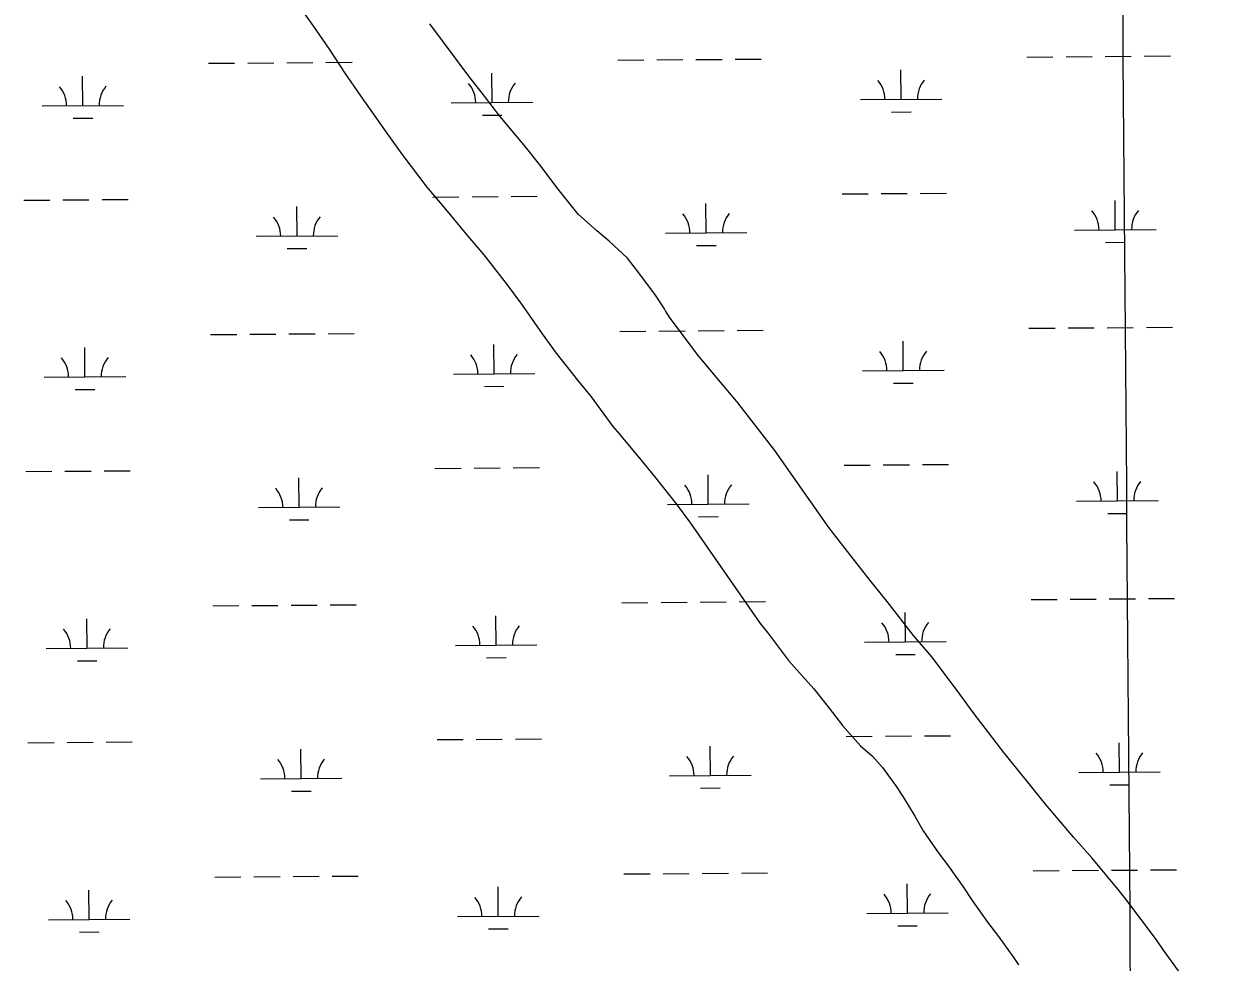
# Model space of a CAD drawing. Extents: x 3540316 to 3578335, y 553172 to 578787.
# Drawn here: x 3564157 to 3565614, y 571359 to 572509 of the extents above; entities that cross this region are included whole.
import ezdxf

# ---------------------------------------------------------------- set-up
doc = ezdxf.new("R2010")
doc.units = 0
for name, color, linetype in [('V-GRID-MAJR', 7, 'Continuous'), ('V-SITE-VEGE', 7, 'Continuous'), ('V-WETL-SWMP', 7, 'Continuous')]:
    doc.layers.add(name, color=color, linetype=linetype)

msp = doc.modelspace()

# ---------------------------------------------------------------- linework, layer by layer
at = {"layer": 'V-GRID-MAJR'}
msp.add_spline([(3565613.881, 558735.9), (3565566.3000000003, 564793.708), (3565518.696, 570854.601), (3565471.092, 576915.511), (3565471.068, 576918.577)], degree=3, dxfattribs=at)
at = {"layer": 'V-SITE-VEGE'}
for p, q in [((3564481.253, 572550.63), (3564511.901, 572507.3810000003)), ((3564703.366, 572445.115), (3564655.49, 572509.419)), ((3564511.901, 572507.3810000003), (3564531.975, 572478.176)), ((3564531.975, 572478.176), (3564550.9560000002, 572448.957)), ((3564550.9560000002, 572448.957), (3564570.468, 572420.838)), ((3564722.2800000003, 572420.81), (3564703.366, 572445.115)), ((3564570.468, 572420.838), (3564600.563, 572378.125)), ((3564741.197, 572395.959), (3564722.2800000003, 572420.81)), ((3564771.1920000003, 572360.345), (3564741.197, 572395.959)), ((3564600.563, 572378.125), (3564621.174, 572349.478)), ((3564621.174, 572349.478), (3564651.786, 572308.954)), ((3564791.764, 572334.4230000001), (3564771.1920000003, 572360.345)), ((3564811.247, 572308.487), (3564791.764, 572334.4230000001)), ((3564651.786, 572308.954), (3564672.333, 572284.6730000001)), ((3564837.3710000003, 572276.096), (3564811.247, 572308.487)), ((3564672.333, 572284.6730000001), (3564701.781, 572249.05)), ((3564860.051, 572255.6670000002), (3564837.3710000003, 572276.096)), ((3564701.781, 572249.05), (3564721.77, 572225.852)), ((3564875.523, 572242.781), (3564860.051, 572255.6670000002)), ((3564897.664, 572221.797), (3564875.523, 572242.781)), ((3564721.77, 572225.852), (3564750.143, 572189.1240000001)), ((3564911.5700000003, 572203.976), (3564897.664, 572221.797)), ((3564932.167, 572176.4180000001), (3564911.5700000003, 572203.976)), ((3564750.143, 572189.1240000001), (3564767.954, 572165.348)), ((3564943.327, 572159.647), (3564932.167, 572176.4180000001)), ((3564767.954, 572165.348), (3564793.044, 572129.1190000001)), ((3564944.449, 572157.48), (3564943.327, 572159.647)), ((3564950.04, 572148.274), (3564944.449, 572157.48)), ((3564985.095, 572102.356), (3564950.04, 572148.274)), ((3564793.044, 572129.1190000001), (3564810.307, 572105.336)), ((3564810.307, 572105.336), (3564836.441, 572072.3960000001)), ((3565011.767, 572069.971), (3564985.095, 572102.356)), ((3564836.441, 572072.3960000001), (3564853.114, 572051.881)), ((3565031.7630000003, 572046.226), (3565011.767, 572069.971)), ((3564853.114, 572051.881), (3564879.841, 572015.672)), ((3565078.486, 571986.2750000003), (3565031.7630000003, 572046.226)), ((3564879.841, 572015.672), (3564888.1720000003, 572005.963)), ((3564888.1720000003, 572005.963), (3564914.2800000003, 571974.661)), ((3565144.813, 571891.654), (3565078.486, 571986.2750000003)), ((3564914.2800000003, 571974.661), (3564930.955, 571954.1460000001)), ((3564930.955, 571954.1460000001), (3564957.64, 571920.67)), ((3564957.64, 571920.67), (3564974.907, 571896.886)), ((3564974.907, 571896.886), (3565060.747, 571774.1460000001)), ((3565164.838, 571865.726), (3565144.813, 571891.6540000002)), ((3565195.4250000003, 571826.8430000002), (3565164.838, 571865.726)), ((3565216.544, 571800.931), (3565195.4250000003, 571826.8430000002)), ((3565248.806, 571759.341), (3565216.544, 571800.931)), ((3565060.747, 571774.1460000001), (3565069.643, 571762.804)), ((3565069.643, 571762.804), (3565095.247, 571728.7660000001)), ((3565271.0270000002, 571732.899), (3565248.806, 571759.341)), ((3565095.247, 571728.7660000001), (3565126.326, 571693.7100000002)), ((3565302.1890000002, 571691.841), (3565271.0270000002, 571732.899)), ((3565126.326, 571693.7100000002), (3565145.2290000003, 571669.952)), ((3565321.684, 571664.813), (3565302.1890000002, 571691.841)), ((3565145.2290000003, 571669.952), (3565161.365, 571648.884)), ((3565359.517, 571615.657), (3565321.684, 571664.813)), ((3565161.365, 571648.884), (3565183.561, 571624.08)), ((3565183.561, 571624.08), (3565198.487, 571611.186)), ((3565198.487, 571611.186), (3565210.699, 571597.161)), ((3565388.973, 571579.487), (3565359.517, 571615.657)), ((3565210.699, 571597.161), (3565226.852, 571575)), ((3565410.653, 571552.493), (3565388.973, 571579.487)), ((3565226.852, 571575), (3565236.342, 571560.392)), ((3565236.342, 571560.392), (3565250.318, 571537.655)), ((3565445.0840000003, 571512.024), (3565410.653, 571552.493)), ((3565250.318, 571537.655), (3565260.4, 571519.778)), ((3565260.4, 571519.778), (3565278.7970000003, 571493.281)), ((3565467.842, 571486.135), (3565445.0840000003, 571512.024)), ((3565278.7970000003, 571493.281), (3565291.593, 571476.534)), ((3565291.593, 571476.534), (3565309.429, 571451.123)), ((3565499.512, 571447.813), (3565467.842, 571486.135)), ((3565309.429, 571451.123), (3565320.589, 571434.352)), ((3565508.964, 571435.935), (3565499.512, 571447.813)), ((3565320.589, 571434.352), (3565339.5330000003, 571407.863)), ((3565546.802, 571386.234), (3565508.964, 571435.935)), ((3565339.5330000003, 571407.863), (3565352.892, 571390.033)), ((3565352.892, 571390.033), (3565371.825, 571364.091)), ((3565555.179, 571373.245), (3565546.802, 571386.234)), ((3565583.58, 571334.331), (3565555.179, 571373.245)), ((3565371.825, 571364.091), (3565377.41, 571355.432))]:
    msp.add_line(p, q, dxfattribs=at)
at = {"layer": 'V-WETL-SWMP'}
for p, q in [((3564885.832343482, 572464.7808766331), (3564917.831392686, 572465.0275529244)), ((3564933.8309172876, 572465.1508910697), (3564965.8299664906, 572465.3975673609)), ((3564981.829491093, 572465.5209055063), (3565013.828540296, 572465.7675817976)), ((3565029.8280648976, 572465.8909199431), (3565061.827114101, 572466.1375962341)), ((3565387.7254305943, 572468.6499017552), (3565419.7244797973, 572468.8965780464)), ((3565435.7240043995, 572469.0199161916), (3565467.723053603, 572469.2665924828)), ((3565483.7225782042, 572469.3899306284), (3565515.721627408, 572469.6366069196)), ((3565531.7211520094, 572469.759945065), (3565563.720201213, 572470.006621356)), ((3564383.93925637, 572460.9118515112), (3564415.9383055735, 572461.1585278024)), ((3564431.9378301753, 572461.2818659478), (3564463.9368793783, 572461.528542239)), ((3564479.9364039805, 572461.6518803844), (3564511.935453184, 572461.8985566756)), ((3564527.934977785, 572462.0218948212), (3564559.934026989, 572462.2685711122)), ((3565233.52917469, 572416.7177214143), (3565233.2516643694, 572452.7166481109)), ((3564229.7430004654, 572408.9796711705), (3564229.4654901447, 572444.9785978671)), ((3564731.636087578, 572412.8486962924), (3564731.358577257, 572448.847622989)), ((3564179.7444860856, 572408.5942394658), (3564279.741514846, 572409.3651028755)), ((3564681.6375731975, 572412.4632645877), (3564781.6346019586, 572413.2341279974)), ((3565183.53066031, 572416.3322897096), (3565283.527689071, 572417.1031531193)), ((3564217.8623087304, 572393.4566276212), (3564241.8615956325, 572393.6416348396)), ((3564719.7553958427, 572397.3256527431), (3564743.7546827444, 572397.5106599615)), ((3565221.6484829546, 572401.194677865), (3565245.6477698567, 572401.3796850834)), ((3564157.2270030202, 572292.985237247), (3564189.226052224, 572293.2319135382)), ((3564205.2255768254, 572293.355251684), (3564237.224626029, 572293.6019279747)), ((3564253.2241506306, 572293.7252661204), (3564285.223199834, 572293.9719424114)), ((3564659.1200901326, 572296.854262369), (3564691.119139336, 572297.1009386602)), ((3564707.118663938, 572297.2242768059), (3564739.1177131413, 572297.4709530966)), ((3564755.1172377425, 572297.5942912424), (3564787.1162869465, 572297.8409675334)), ((3565161.013177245, 572300.7232874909), (3565193.012226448, 572300.9699637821)), ((3565209.01175105, 572301.0933019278), (3565241.010800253, 572301.3399782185)), ((3565257.010324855, 572301.4633163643), (3565289.0093740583, 572301.7099926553)), ((3565496.205139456, 572256.8758616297), (3565495.9276291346, 572292.8747883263)), ((3564492.418965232, 572249.1378113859), (3564492.1414549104, 572285.1367380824)), ((3564994.312052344, 572253.0068365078), (3564994.0345420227, 572289.0057632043)), ((3564442.4204508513, 572248.7523796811), (3564542.417479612, 572249.5232430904)), ((3564944.313537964, 572252.621404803), (3565044.310566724, 572253.3922682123)), ((3565446.2066250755, 572256.490429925), (3565546.203653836, 572257.2612933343)), ((3564480.5382734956, 572233.6147678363), (3564504.537560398, 572233.7997750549)), ((3564982.431360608, 572237.4837929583), (3565006.4306475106, 572237.6688001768)), ((3565484.3244477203, 572241.3528180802), (3565508.3237346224, 572241.5378252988)), ((3564888.39680865, 572132.1157950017), (3564920.395857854, 572132.362471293)), ((3564936.3953824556, 572132.4858094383), (3564968.394431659, 572132.7324857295)), ((3564984.3939562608, 572132.8558238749), (3565016.3930054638, 572133.1025001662)), ((3565032.3925300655, 572133.2258383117), (3565064.391579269, 572133.4725146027)), ((3565390.2898957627, 572135.9848201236), (3565422.288944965, 572136.2314964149)), ((3565438.2884695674, 572136.3548345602), (3565470.287518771, 572136.6015108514)), ((3565486.287043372, 572136.7248489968), (3565518.286092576, 572136.9715252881)), ((3565534.2856171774, 572137.0948634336), (3565566.284666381, 572137.3415397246)), ((3564386.503721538, 572128.2467698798), (3564418.5027707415, 572128.493446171)), ((3564434.5022953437, 572128.6167843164), (3564466.501344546, 572128.8634606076)), ((3564482.5008691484, 572128.986798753), (3564514.499918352, 572129.2334750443)), ((3564530.499442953, 572129.3568131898), (3564562.498492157, 572129.6034894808)), ((3564734.2005527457, 572080.183614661), (3564733.9230424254, 572116.1825413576)), ((3565236.0936398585, 572084.0526397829), (3565235.8161295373, 572120.0515664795)), ((3564232.3074656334, 572076.3145895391), (3564232.0299553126, 572112.3135162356)), ((3564182.3089512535, 572075.9291578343), (3564282.3059800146, 572076.700021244)), ((3564684.2020383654, 572079.7981829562), (3564784.1990671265, 572080.569046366)), ((3565186.0951254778, 572083.6672080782), (3565286.092154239, 572084.4380714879)), ((3564220.4267738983, 572060.7915459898), (3564244.4260608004, 572060.9765532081)), ((3564722.3198610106, 572064.6605711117), (3564746.319147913, 572064.8455783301)), ((3565224.2129481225, 572068.5295962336), (3565248.2122350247, 572068.714603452)), ((3564159.791468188, 571960.3201556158), (3564191.790517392, 571960.566831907)), ((3564207.7900419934, 571960.6901700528), (3564239.7890911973, 571960.9368463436)), ((3564255.7886157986, 571961.0601844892), (3564287.787665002, 571961.3068607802)), ((3564661.684555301, 571964.1891807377), (3564693.683604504, 571964.4358570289)), ((3564709.6831291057, 571964.5591951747), (3564741.682178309, 571964.8058714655)), ((3564757.6817029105, 571964.9292096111), (3564789.6807521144, 571965.1758859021)), ((3564996.876517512, 571920.3417548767), (3564996.5990071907, 571956.3406815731)), ((3565163.577642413, 571968.0582058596), (3565195.5766916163, 571968.304882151)), ((3565211.576216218, 571968.4282202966), (3565243.575265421, 571968.6748965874)), ((3565259.574790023, 571968.7982347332), (3565291.5738392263, 571969.0449110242)), ((3565498.769604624, 571924.2107799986), (3565498.4920943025, 571960.209706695)), ((3564494.9834304, 571916.4727297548), (3564494.7059200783, 571952.4716564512)), ((3564444.9849160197, 571916.0872980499), (3564544.98194478, 571916.8581614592)), ((3564946.878003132, 571919.9563231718), (3565046.8750318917, 571920.7271865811)), ((3565448.7710902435, 571923.8253482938), (3565548.7681190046, 571924.596211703)), ((3564483.1027386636, 571900.9496862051), (3564507.102025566, 571901.1346934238)), ((3564984.9958257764, 571904.818711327), (3565008.9951126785, 571905.0037185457)), ((3565486.8889128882, 571908.6877364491), (3565510.8881997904, 571908.8727436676)), ((3564389.068186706, 571795.5816882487), (3564421.0672359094, 571795.8283645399)), ((3564437.0667605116, 571795.9517026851), (3564469.0658097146, 571796.1983789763)), ((3564485.0653343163, 571796.3217171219), (3564517.06438352, 571796.5683934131)), ((3564533.063908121, 571796.6917315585), (3564565.062957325, 571796.9384078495)), ((3564890.9612738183, 571799.4507133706), (3564922.9603230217, 571799.6973896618)), ((3564938.9598476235, 571799.820727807), (3564970.958896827, 571800.0674040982)), ((3564986.9584214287, 571800.1907422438), (3565018.9574706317, 571800.437418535)), ((3565034.9569952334, 571800.5607566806), (3565066.956044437, 571800.8074329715)), ((3565392.8543609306, 571803.3197384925), (3565424.8534101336, 571803.5664147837)), ((3565440.8529347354, 571803.689752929), (3565472.851983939, 571803.9364292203)), ((3565488.85150854, 571804.0597673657), (3565520.850557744, 571804.3064436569)), ((3565536.850082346, 571804.4297818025), (3565568.849131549, 571804.6764580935)), ((3564736.765017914, 571747.5185330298), (3564736.4875075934, 571783.5174597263)), ((3565238.6581050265, 571751.3875581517), (3565238.380594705, 571787.3864848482)), ((3564234.8719308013, 571743.6495079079), (3564234.594420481, 571779.6484346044)), ((3565188.6595906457, 571751.0021264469), (3565288.656619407, 571751.7729898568)), ((3564184.8734164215, 571743.2640762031), (3564284.8704451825, 571744.0349396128)), ((3564686.7665035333, 571747.133101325), (3564786.7635322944, 571747.9039647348)), ((3564222.9912390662, 571728.1264643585), (3564246.990525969, 571728.3114715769)), ((3564724.8843261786, 571731.9954894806), (3564748.8836130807, 571732.1804966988)), ((3565226.7774132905, 571735.8645146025), (3565250.7767001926, 571736.0495218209)), ((3565166.142107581, 571635.3931242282), (3565198.1411567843, 571635.6398005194)), ((3565214.140681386, 571635.7631386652), (3565246.139730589, 571636.009814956)), ((3565262.1392551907, 571636.1331531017), (3565294.138304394, 571636.3798293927)), ((3564162.3559333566, 571627.6550739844), (3564194.35498256, 571627.9017502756)), ((3564210.3545071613, 571628.0250884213), (3564242.3535563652, 571628.2717647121)), ((3564258.3530809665, 571628.3951028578), (3564290.35213017, 571628.6417791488)), ((3564664.249020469, 571631.5240991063), (3564696.2480696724, 571631.7707753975)), ((3564712.2475942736, 571631.8941135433), (3564744.246643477, 571632.1407898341)), ((3564760.2461680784, 571632.2641279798), (3564792.2452172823, 571632.5108042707)), ((3564999.44098268, 571587.6766732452), (3564999.1634723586, 571623.6755999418)), ((3565501.3340697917, 571591.5456983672), (3565501.056559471, 571627.5446250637)), ((3564497.547895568, 571583.8076481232), (3564497.2703852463, 571619.8065748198)), ((3565451.3355554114, 571591.1602666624), (3565551.3325841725, 571591.9311300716)), ((3564447.5493811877, 571583.4222164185), (3564547.546409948, 571584.1930798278)), ((3564949.4424683, 571587.2912415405), (3565049.4394970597, 571588.0621049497)), ((3564485.667203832, 571568.2846045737), (3564509.666490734, 571568.4696117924)), ((3564987.5602909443, 571572.1536296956), (3565011.5595778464, 571572.3386369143)), ((3565489.453378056, 571576.0226548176), (3565513.452664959, 571576.2076620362)), ((3564391.6326518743, 571462.9166066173), (3564423.6317010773, 571463.1632829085)), ((3564439.6312256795, 571463.2866210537), (3564471.6302748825, 571463.5332973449)), ((3564487.6297994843, 571463.6566354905), (3564519.6288486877, 571463.9033117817)), ((3564535.628373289, 571464.0266499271), (3564567.627422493, 571464.2733262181)), ((3564893.525738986, 571466.7856317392), (3564925.52478819, 571467.0323080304)), ((3564941.5243127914, 571467.1556461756), (3564973.523361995, 571467.4023224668)), ((3564989.5228865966, 571467.5256606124), (3565021.5219357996, 571467.7723369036)), ((3565037.521460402, 571467.895675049), (3565069.520509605, 571468.14235134)), ((3565395.4188260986, 571470.6546568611), (3565427.4178753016, 571470.9013331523)), ((3565443.4173999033, 571471.0246712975), (3565475.4164491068, 571471.2713475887)), ((3565491.415973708, 571471.3946857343), (3565523.415022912, 571471.6413620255)), ((3565539.4145475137, 571471.764700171), (3565571.413596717, 571472.011376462)), ((3564237.4363959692, 571410.9844262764), (3564237.158885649, 571446.983352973)), ((3564739.329483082, 571414.8534513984), (3564739.0519727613, 571450.8523780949)), ((3565241.2225701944, 571418.7224765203), (3565240.945059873, 571454.7214032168)), ((3565191.224055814, 571418.3370448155), (3565291.2210845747, 571419.1079082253)), ((3564187.4378815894, 571410.5989945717), (3564287.4349103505, 571411.3698579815)), ((3564689.3309687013, 571414.4680196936), (3564789.3279974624, 571415.2388831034)), ((3565229.3418784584, 571403.199432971), (3565253.3411653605, 571403.3844401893)), ((3564225.555704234, 571395.4613827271), (3564249.554991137, 571395.6463899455)), ((3564727.4487913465, 571399.330407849), (3564751.4480782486, 571399.5154150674))]:
    msp.add_line(p, q, dxfattribs=at)
for centre, radius, start, end in [((3564676.391132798, 572412.897637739), 35.24628790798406, 359.6698565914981, 41.21351492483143), ((3564786.8737222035, 572413.7493329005), 35.24628790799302, 139.6698534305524, 181.21351176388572), ((3565178.2842199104, 572416.7666628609), 35.24628790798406, 359.6698565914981, 41.21351492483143), ((3565288.7668093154, 572417.6183580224), 35.24628790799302, 139.6698534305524, 181.21351176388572), ((3564174.4980456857, 572409.028612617), 35.24628790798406, 359.6698565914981, 41.21351492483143), ((3564284.9806350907, 572409.8803077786), 35.24628790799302, 139.6698534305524, 181.21351176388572), ((3564939.0670975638, 572253.0557779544), 35.24628790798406, 359.6698565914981, 41.21351492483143), ((3565049.549686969, 572253.907473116), 35.24628790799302, 139.6698534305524, 181.21351176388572), ((3565440.960184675, 572256.9248030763), 35.24628790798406, 359.6698565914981, 41.21351492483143), ((3565551.4427740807, 572257.7764982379), 35.24628790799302, 139.6698534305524, 181.21351176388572), ((3564437.1740104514, 572249.1867528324), 35.24628790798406, 359.6698565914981, 41.21351492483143), ((3564547.6565998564, 572250.038447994), 35.24628790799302, 139.6698534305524, 181.21351176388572), ((3564678.9555979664, 572080.2325561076), 35.24628790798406, 359.6698565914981, 41.21351492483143), ((3564789.4381873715, 572081.0842512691), 35.24628790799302, 139.6698534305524, 181.21351176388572), ((3565180.8486850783, 572084.1015812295), 35.24628790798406, 359.6698565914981, 41.21351492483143), ((3565291.3312744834, 572084.953276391), 35.24628790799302, 139.6698534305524, 181.21351176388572), ((3564177.0625108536, 572076.3635309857), 35.24628790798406, 359.6698565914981, 41.21351492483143), ((3564287.545100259, 572077.2152261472), 35.24628790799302, 139.6698534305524, 181.21351176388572), ((3564941.6315627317, 571920.3906963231), 35.24628790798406, 359.6698565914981, 41.21351492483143), ((3565052.1141521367, 571921.2423914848), 35.24628790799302, 139.6698534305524, 181.21351176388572), ((3565443.524649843, 571924.2597214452), 35.24628790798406, 359.6698565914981, 41.21351492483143), ((3565554.0072392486, 571925.1114166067), 35.24628790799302, 139.6698534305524, 181.21351176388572), ((3564439.7384756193, 571916.5216712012), 35.24628790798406, 359.6698565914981, 41.21351492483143), ((3564550.2210650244, 571917.3733663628), 35.24628790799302, 139.6698534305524, 181.21351176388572), ((3564179.626976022, 571743.6984493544), 35.24628790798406, 359.6698565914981, 41.21351492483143), ((3564290.109565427, 571744.550144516), 35.24628790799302, 139.6698534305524, 181.21351176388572), ((3564681.5200631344, 571747.5674744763), 35.24628790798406, 359.6698565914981, 41.21351492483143), ((3564792.0026525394, 571748.419169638), 35.24628790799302, 139.6698534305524, 181.21351176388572), ((3565183.4131502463, 571751.4364995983), 35.24628790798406, 359.6698565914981, 41.21351492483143), ((3565293.8957396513, 571752.2881947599), 35.24628790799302, 139.6698534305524, 181.21351176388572), ((3564442.3029407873, 571583.8565895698), 35.24628790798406, 359.6698565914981, 41.21351492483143), ((3564552.7855301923, 571584.7082847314), 35.24628790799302, 139.6698534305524, 181.21351176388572), ((3564944.1960278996, 571587.7256146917), 35.24628790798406, 359.6698565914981, 41.21351492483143), ((3565054.6786173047, 571588.5773098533), 35.24628790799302, 139.6698534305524, 181.21351176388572), ((3565446.0891150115, 571591.5946398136), 35.24628790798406, 359.6698565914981, 41.21351492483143), ((3565556.571704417, 571592.4463349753), 35.24628790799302, 139.6698534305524, 181.21351176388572), ((3564182.19144119, 571411.033367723), 35.24628790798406, 359.6698565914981, 41.21351492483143), ((3564292.674030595, 571411.8850628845), 35.24628790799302, 139.6698534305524, 181.21351176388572), ((3564684.0845283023, 571414.9023928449), 35.24628790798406, 359.6698565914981, 41.21351492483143), ((3564794.5671177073, 571415.7540880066), 35.24628790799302, 139.6698534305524, 181.21351176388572), ((3565185.977615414, 571418.7714179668), 35.24628790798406, 359.6698565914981, 41.21351492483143), ((3565296.460204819, 571419.6231131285), 35.24628790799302, 139.6698534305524, 181.21351176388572)]:
    msp.add_arc(centre, radius, start, end, dxfattribs=at)

doc.saveas('drawing.dxf')
